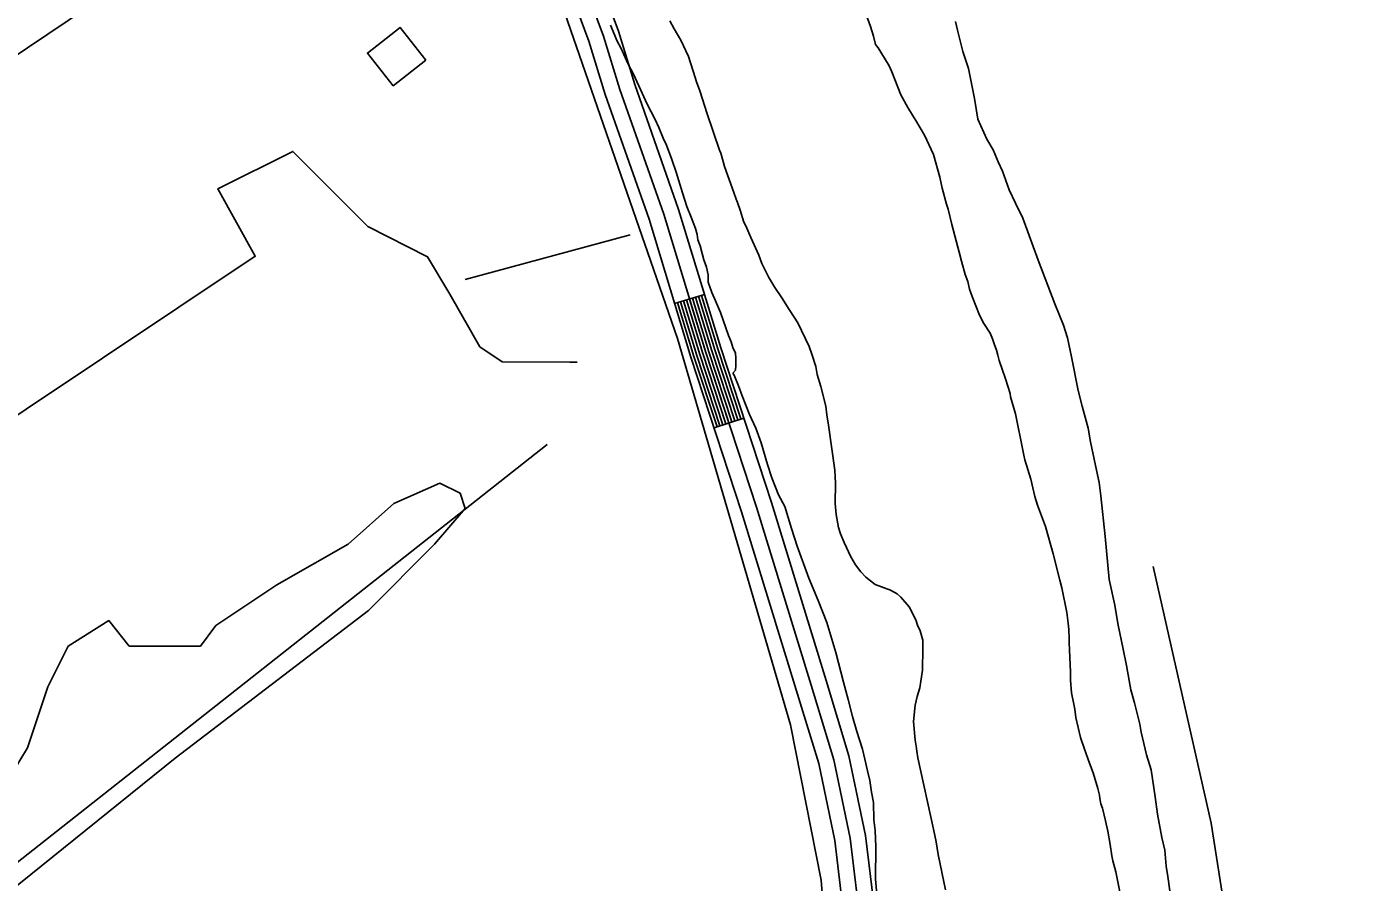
# Model space of a CAD drawing. Extents: x 3161615 to 3199515, y 867541 to 892976.
# Drawn here: x 3168624 to 3169906, y 881037 to 881860 of the extents above; entities that cross this region are included whole.
import ezdxf

# ---------------------------------------------------------------- set-up
doc = ezdxf.new("R2010")
doc.units = 0
for name, color, linetype in [('V-BLDG-OTLN', 7, 'Continuous'), ('V-ROAD-CNTR', 7, 'Continuous'), ('V-SITE-VEGE', 7, 'Continuous'), ('V-TOPO-SHOR', 7, 'Continuous')]:
    doc.layers.add(name, color=color, linetype=linetype)

msp = doc.modelspace()

# ---------------------------------------------------------------- linework, layer by layer
at = {"layer": 'V-BLDG-OTLN'}
msp.add_lwpolyline([(3169007.5, 881827.8), (3168982.7, 881859.2), (3168951.3, 881834.4), (3168976.1, 881803)], close=True, dxfattribs=at)
at = {"layer": 'V-ROAD-CNTR'}
for p, q in [((3169275.3, 881602.3), (3169246.6, 881593.5)), ((3169313, 881483.4), (3169284.5, 881474.1))]:
    msp.add_line(p, q, dxfattribs=at)
for points in [[(3169145.1, 881897.3), (3169164.2, 881845.8), (3169179.9, 881794.7), (3169222, 881674.8), (3169262.3, 881541.8), (3169311, 881393.1), (3169363.6, 881222.1), (3169385.1, 881151), (3169400.6, 881076.9), (3169410.9, 880990.5), (3169412.4, 880911), (3169406.7, 880838), (3169409.7, 880764.2), (3169403, 880675), (3169388.9, 880603.4), (3169370, 880527.2), (3169349.1, 880444.5), (3169329.7, 880382.2), (3169292.8, 880297.5), (3169254.8, 880225.7), (3169202.4, 880127.2), (3169111.9, 880005.4), (3168843.2, 879686.7), (3168693.7, 879504.4)], [(3169159.1, 881902.7), (3169178.4, 881850.6), (3169194.1, 881799.4), (3169236.2, 881679.4), (3169276.6, 881546.3), (3169325.3, 881397.6), (3169378, 881226.5), (3169399.6, 881154.7), (3169415.4, 881079.3), (3169425.9, 880991.5), (3169427.4, 880910.5), (3169421.8, 880837.7), (3169424.7, 880763.9), (3169417.9, 880673), (3169403.5, 880600.1), (3169384.6, 880523.5), (3169363.5, 880440.4), (3169343.8, 880377), (3169306.3, 880291), (3169268.1, 880218.7), (3169215.1, 880119.2), (3169123.7, 879996.1), (3168854.8, 879677.2), (3168705.2, 879494.7)], [(3169173.1, 881908.2), (3169192.6, 881855.4), (3169208.4, 881804.1), (3169250.5, 881684.1), (3169290.9, 881550.8), (3169339.6, 881402.2), (3169392.3, 881230.8), (3169414.2, 881158.4), (3169430.2, 881081.7), (3169440.9, 880992.5), (3169442.4, 880910.1), (3169436.8, 880837.5), (3169439.7, 880763.7), (3169432.8, 880670.9), (3169418.2, 880596.9), (3169399.1, 880519.9), (3169378, 880436.3), (3169357.8, 880371.8), (3169319.8, 880284.5), (3169281.3, 880211.6), (3169227.8, 880111.2), (3169135.5, 879986.7), (3168866.3, 879667.6), (3168716.7, 879485.1)], [(3169249.5, 881594.4), (3169265.2, 881542.7), (3169287.4, 881475)], [(3169252.4, 881595.3), (3169268, 881543.6), (3169290.2, 881476)], [(3169255.2, 881596.2), (3169270.9, 881544.5), (3169293.1, 881476.9)], [(3169258.1, 881597), (3169273.8, 881545.4), (3169295.9, 881477.8)], [(3169261, 881597.9), (3169276.6, 881546.3), (3169298.8, 881478.8)], [(3169263.8, 881598.8), (3169279.5, 881547.2), (3169301.6, 881479.7)], [(3169266.7, 881599.6), (3169282.4, 881548.1), (3169304.5, 881480.6)], [(3169269.6, 881600.5), (3169285.2, 881549), (3169307.3, 881481.6)], [(3169272.5, 881601.4), (3169288.1, 881549.9), (3169310.2, 881482.5)]]:
    msp.add_lwpolyline(points, dxfattribs=at)
at = {"layer": 'V-SITE-VEGE'}
for p, q in [((3169185.1, 881861.2), (3169189.2, 881851.5)), ((3169246.2, 881857.8), (3169241.9, 881865.6)), ((3169434.8, 881859.9), (3169437.8, 881850.6)), ((3169518.4, 881856.5), (3169516.7, 881864.9)), ((3169189.2, 881851.5), (3169191, 881846.7)), ((3169191, 881846.7), (3169195.2, 881838.8)), ((3169252.7, 881846.8), (3169246.2, 881857.8)), ((3169260.1, 881831.3), (3169252.7, 881846.8)), ((3169437.8, 881850.6), (3169439.6, 881842.8)), ((3169523.7, 881836), (3169518.4, 881856.5)), ((3169195.2, 881838.8), (3169201.7, 881824.4)), ((3169439.6, 881842.8), (3169442.1, 881839.6)), ((3169442.1, 881839.6), (3169448.3, 881829.6)), ((3169529.1, 881819.7), (3169523.7, 881836)), ((3169201.7, 881824.4), (3169207.1, 881814.1)), ((3169266.5, 881811), (3169260.1, 881831.3)), ((3169448.3, 881829.6), (3169452.7, 881822.1)), ((3169452.7, 881822.1), (3169455.5, 881816.3)), ((3169534.9, 881790.8), (3169529.1, 881819.7)), ((3169207.1, 881814.1), (3169215.4, 881796)), ((3169267.7, 881806.9), (3169266.5, 881811)), ((3169455.5, 881816.3), (3169464, 881794.4)), ((3169215.4, 881796), (3169220.2, 881785.2)), ((3169270.7, 881798.2), (3169267.7, 881806.9)), ((3169278, 881775.9), (3169270.7, 881798.2)), ((3169464, 881794.4), (3169470.9, 881782.1)), ((3169220.2, 881785.2), (3169228, 881770.7)), ((3169470.9, 881782.1), (3169475.2, 881774.7)), ((3169537.9, 881771), (3169534.9, 881790.8)), ((3169228, 881770.7), (3169231.5, 881762.8)), ((3169289.9, 881741.1), (3169278, 881775.9)), ((3169475.2, 881774.7), (3169478.6, 881769.5)), ((3169478.6, 881769.5), (3169486.7, 881755.6)), ((3169546.8, 881751.7), (3169537.9, 881771)), ((3169231.5, 881762.8), (3169235.7, 881752.6)), ((3169235.7, 881752.6), (3169238.7, 881746)), ((3169238.7, 881746), (3169244, 881732.1)), ((3169486.7, 881755.6), (3169495.3, 881736.8)), ((3169552.8, 881741.4), (3169546.8, 881751.7)), ((3169244, 881732.1), (3169248.2, 881720)), ((3169291.1, 881738.2), (3169289.9, 881741.1)), ((3169293.2, 881730.2), (3169291.1, 881738.2)), ((3169294.7, 881725.4), (3169293.2, 881730.2)), ((3169495.3, 881736.8), (3169501.4, 881715)), ((3169557.5, 881729.9), (3169552.8, 881741.4)), ((3169248.2, 881720), (3169254.1, 881700.1)), ((3169303.6, 881700.2), (3169294.7, 881725.4)), ((3169561.7, 881720.9), (3169557.5, 881729.9)), ((3169568.2, 881702.8), (3169561.7, 881720.9)), ((3169501.4, 881715), (3169503.7, 881704.4)), ((3169503.7, 881704.4), (3169507.9, 881689.2)), ((3169254.1, 881700.1), (3169258.2, 881686.9)), ((3169305.7, 881693.8), (3169303.6, 881700.2)), ((3169307.2, 881690.6), (3169305.7, 881693.8)), ((3169574.2, 881690.1), (3169568.2, 881702.8)), ((3169258.2, 881686.9), (3169262.4, 881676.6)), ((3169309.7, 881683.5), (3169307.2, 881690.6)), ((3169313.3, 881671.9), (3169309.7, 881683.5)), ((3169507.9, 881689.2), (3169509.5, 881684.4)), ((3169509.5, 881684.4), (3169513, 881669.6)), ((3169581.3, 881675.7), (3169574.2, 881690.1)), ((3169262.4, 881676.6), (3169266.6, 881665.8)), ((3169315.2, 881668.3), (3169313.3, 881671.9)), ((3169319.8, 881657.1), (3169315.2, 881668.3)), ((3169513, 881669.6), (3169520.2, 881642.9)), ((3169596.2, 881635.3), (3169581.3, 881675.7)), ((3169266.6, 881665.8), (3169268.3, 881659.8)), ((3169268.3, 881659.8), (3169268.9, 881654.9)), ((3169268.9, 881654.9), (3169271.3, 881648.9)), ((3169327.5, 881640), (3169319.8, 881657.1)), ((3169271.3, 881648.9), (3169273.1, 881641.7)), ((3169273.1, 881641.7), (3169274.8, 881635.7)), ((3169520.2, 881642.9), (3169522.3, 881634.2)), ((3169274.8, 881635.7), (3169277.2, 881628.4)), ((3169277.2, 881628.4), (3169279, 881621.2)), ((3169330.5, 881631.9), (3169327.5, 881640)), ((3169333.3, 881626.4), (3169330.5, 881631.9)), ((3169522.3, 881634.2), (3169525.9, 881621.4)), ((3169612.2, 881593.1), (3169596.2, 881635.3)), ((3169279, 881621.2), (3169278.9, 881614)), ((3169337.3, 881618.6), (3169333.3, 881626.4)), ((3169342.9, 881608.9), (3169337.3, 881618.6)), ((3169525.9, 881621.4), (3169528.4, 881614.6)), ((3169278.9, 881614), (3169282.5, 881604.3)), ((3169282.5, 881604.3), (3169284.9, 881598.3)), ((3169349.8, 881598.9), (3169342.9, 881608.9)), ((3169528.4, 881614.6), (3169530.2, 881607.5)), ((3169530.2, 881607.5), (3169532.6, 881600.4)), ((3169284.9, 881598.3), (3169290.8, 881585)), ((3169356.6, 881587.9), (3169349.8, 881598.9)), ((3169532.6, 881600.4), (3169539.6, 881582.4)), ((3169620.5, 881572.6), (3169612.2, 881593.1)), ((3169290.8, 881585), (3169298.5, 881562.7)), ((3169361.6, 881580.4), (3169356.6, 881587.9)), ((3169365, 881574.9), (3169361.6, 881580.4)), ((3169539.6, 881582.4), (3169543.7, 881574.3)), ((3169375.8, 881552.3), (3169365, 881574.9)), ((3169543.7, 881574.3), (3169549.9, 881565.2)), ((3169549.9, 881565.2), (3169552, 881559.7)), ((3169624.1, 881560.5), (3169620.5, 881572.6)), ((3169298.5, 881562.7), (3169300.9, 881556.7)), ((3169300.9, 881556.7), (3169302.7, 881551.3)), ((3169302.7, 881551.3), (3169305.1, 881545.8)), ((3169378.6, 881544.9), (3169375.8, 881552.3)), ((3169552, 881559.7), (3169553.6, 881554.9)), ((3169553.6, 881554.9), (3169556, 881548.8)), ((3169628.2, 881542.4), (3169624.1, 881560.5)), ((3169305.1, 881545.8), (3169305.6, 881541)), ((3169305.6, 881541), (3169305.6, 881533.8)), ((3169382.2, 881533), (3169378.6, 881544.9)), ((3169556, 881548.8), (3169557.2, 881544)), ((3169557.2, 881544), (3169558.7, 881538.8)), ((3169558.7, 881538.8), (3169564.8, 881521.1)), ((3169634.6, 881509.9), (3169628.2, 881542.4)), ((3169305, 881529.6), (3169302.6, 881526.6)), ((3169302.6, 881526.6), (3169303.8, 881524.8)), ((3169305.6, 881533.8), (3169305, 881529.6)), ((3169383.7, 881525.3), (3169382.2, 881533)), ((3169387, 881513.7), (3169383.7, 881525.3)), ((3169303.8, 881524.8), (3169307.9, 881514.5)), ((3169307.9, 881514.5), (3169311.5, 881504.9)), ((3169392.1, 881494.7), (3169387, 881513.7)), ((3169564.8, 881521.1), (3169569, 881506.9)), ((3169311.5, 881504.9), (3169318.6, 881486.8)), ((3169569, 881506.9), (3169569.6, 881503.7)), ((3169569.6, 881503.7), (3169574.1, 881487.3)), ((3169638.2, 881494.9), (3169634.6, 881509.9)), ((3169318.6, 881486.8), (3169324.6, 881473.5)), ((3169392.9, 881486.4), (3169392.1, 881494.7)), ((3169574.1, 881487.3), (3169581.5, 881451)), ((3169644.1, 881473.8), (3169638.2, 881494.9)), ((3169394.6, 881476.4), (3169392.9, 881486.4)), ((3169400.6, 881433.4), (3169394.6, 881476.4)), ((3169646.4, 881460.5), (3169644.1, 881473.8)), ((3169324.6, 881473.5), (3169329.9, 881459.7)), ((3169329.9, 881459.7), (3169335.8, 881438.6)), ((3169581.5, 881451), (3169582.4, 881447.8)), ((3169651.1, 881437.6), (3169646.4, 881460.5)), ((3169335.8, 881438.6), (3169340, 881425.9)), ((3169582.4, 881447.8), (3169583.3, 881443.3)), ((3169583.3, 881443.3), (3169589, 881424.6)), ((3169654.7, 881421.4), (3169651.1, 881437.6)), ((3169340, 881425.9), (3169346.5, 881409.6)), ((3169400.8, 881426.7), (3169400.6, 881433.4)), ((3169401.3, 881420.6), (3169400.8, 881426.7)), ((3169589, 881424.6), (3169592.9, 881407.9)), ((3169346.5, 881409.6), (3169352.5, 881398.2)), ((3169401, 881401.1), (3169401.3, 881420.6)), ((3169656.4, 881408.7), (3169654.7, 881421.4)), ((3169352.5, 881398.2), (3169359, 881377.1)), ((3169401.8, 881390.5), (3169401, 881401.1)), ((3169592.9, 881407.9), (3169595.3, 881399.5)), ((3169595.3, 881399.5), (3169603.2, 881379.2)), ((3169660.4, 881369.6), (3169656.4, 881408.7)), ((3169404.1, 881378), (3169401.8, 881390.5)), ((3169359, 881377.1), (3169364.3, 881360.2)), ((3169406.2, 881371.9), (3169404.1, 881378)), ((3169409.6, 881363.8), (3169406.2, 881371.9)), ((3169603.2, 881379.2), (3169610.5, 881352.8)), ((3169364.3, 881360.2), (3169375.6, 881329.5)), ((3169416.1, 881349.9), (3169409.6, 881363.8)), ((3169664.4, 881328), (3169660.4, 881369.6)), ((3169420.4, 881342.2), (3169416.1, 881349.9)), ((3169610.5, 881352.8), (3169617, 881327.4)), ((3169425.7, 881335.3), (3169420.4, 881342.2)), ((3169430.4, 881330.4), (3169425.7, 881335.3)), ((3169375.6, 881329.5), (3169384.5, 881307.8)), ((3169439.3, 881323.2), (3169430.4, 881330.4)), ((3169454.2, 881317.9), (3169439.3, 881323.2)), ((3169617, 881327.4), (3169618.8, 881320)), ((3169618.8, 881320), (3169623.5, 881296.3)), ((3169669.7, 881303.4), (3169664.4, 881328)), ((3169384.5, 881307.8), (3169392.9, 881286.7)), ((3169460.6, 881314.2), (3169454.2, 881317.9)), ((3169464, 881311), (3169460.6, 881314.2)), ((3169471.9, 881301.9), (3169464, 881311)), ((3169478.4, 881289.3), (3169471.9, 881301.9)), ((3169623.5, 881296.3), (3169624.9, 881286)), ((3169672.7, 881285.9), (3169669.7, 881303.4)), ((3169392.9, 881286.7), (3169401.7, 881257.7)), ((3169480.2, 881284.1), (3169478.4, 881289.3)), ((3169482.7, 881278.6), (3169480.2, 881284.1)), ((3169624.9, 881286), (3169625.5, 881279.9)), ((3169677.9, 881261.2), (3169672.7, 881285.9)), ((3169485.1, 881269.6), (3169482.7, 881278.6)), ((3169485.3, 881261.9), (3169485.1, 881269.6)), ((3169625.5, 881279.9), (3169626, 881270.9)), ((3169626, 881270.9), (3169625.9, 881267.4)), ((3169401.7, 881257.7), (3169408.8, 881229.4)), ((3169484.9, 881240.8), (3169485.3, 881261.9)), ((3169625.9, 881267.4), (3169626.1, 881260.4)), ((3169626.1, 881260.4), (3169627, 881238.9)), ((3169680.9, 881245.5), (3169677.9, 881261.2)), ((3169685, 881222), (3169680.9, 881245.5)), ((3169482.3, 881223.9), (3169483.4, 881230.3)), ((3169483.4, 881230.3), (3169484.9, 881240.8)), ((3169627, 881238.9), (3169627.2, 881231.2)), ((3169627.2, 881231.2), (3169628.2, 881219)), ((3169408.8, 881229.4), (3169413.5, 881212.5)), ((3169479.9, 881215.6), (3169482.3, 881223.9)), ((3169628.2, 881219), (3169631.2, 881203.3)), ((3169688.5, 881209.4), (3169685, 881222)), ((3169413.5, 881212.5), (3169417.7, 881196.3)), ((3169476.3, 881191.6), (3169477.9, 881207.3)), ((3169477.9, 881207.3), (3169479.9, 881215.6)), ((3169693.8, 881188.9), (3169688.5, 881209.4)), ((3169417.7, 881196.3), (3169421.8, 881181.8)), ((3169477.9, 881173.4), (3169476.3, 881191.6)), ((3169631.2, 881203.3), (3169632.3, 881195.3)), ((3169632.3, 881195.3), (3169636.7, 881176)), ((3169421.8, 881181.8), (3169427.1, 881164.9)), ((3169695, 881181.1), (3169693.8, 881188.9)), ((3169700.3, 881159.4), (3169695, 881181.1)), ((3169478.8, 881167.9), (3169477.9, 881173.4)), ((3169479.3, 881162.8), (3169478.8, 881167.9)), ((3169636.7, 881176), (3169640.7, 881165)), ((3169427.1, 881164.9), (3169429.5, 881155.3)), ((3169429.5, 881155.3), (3169431.9, 881143.9)), ((3169480.5, 881156.4), (3169479.3, 881162.8)), ((3169495.6, 881087.9), (3169480.5, 881156.4)), ((3169640.7, 881165), (3169645.3, 881151.5)), ((3169704.5, 881144.9), (3169700.3, 881159.4)), ((3169431.9, 881143.9), (3169434.2, 881134.8)), ((3169645.3, 881151.5), (3169648.9, 881142.1)), ((3169648.9, 881142.1), (3169653.5, 881127)), ((3169708.5, 881119), (3169704.5, 881144.9)), ((3169434.2, 881134.8), (3169436, 881123.4)), ((3169436, 881123.4), (3169437.7, 881113.7)), ((3169653.5, 881127), (3169655, 881120.6)), ((3169655, 881120.6), (3169655.2, 881117.4)), ((3169655.2, 881117.4), (3169656.4, 881112.2)), ((3169710.9, 881102.2), (3169708.5, 881119)), ((3169437.7, 881113.7), (3169438.2, 881096.9)), ((3169656.4, 881112.2), (3169657.9, 881108)), ((3169657.9, 881108), (3169660.9, 881095.8)), ((3169715, 881079.9), (3169710.9, 881102.2)), ((3169438.2, 881096.9), (3169439.4, 881086.7)), ((3169660.9, 881095.8), (3169663, 881085.9)), ((3169439.4, 881086.7), (3169439.9, 881071)), ((3169497.9, 881075.7), (3169495.6, 881087.9)), ((3169663, 881085.9), (3169665.3, 881073.3)), ((3169717.9, 881067.8), (3169715, 881079.9)), ((3169439.9, 881071), (3169439.8, 881039.7)), ((3169500, 881063.5), (3169497.9, 881075.7)), ((3169507, 881029.4), (3169500, 881063.5)), ((3169665.3, 881073.3), (3169666.7, 881062.4)), ((3169719, 881052.2), (3169717.9, 881067.8)), ((3169666.7, 881062.4), (3169667.9, 881057.3)), ((3169667.9, 881057.3), (3169670.6, 881047)), ((3169720.8, 881042.5), (3169719, 881052.2)), ((3169439.8, 881039.7), (3169440.9, 881025.3)), ((3169670.6, 881047), (3169675.9, 881021.3)), ((3169722.5, 881028.7), (3169720.8, 881042.5))]:
    msp.add_line(p, q, dxfattribs=at)
for points in [[(3168722.4, 881905.5), (3168409.2, 881695), (3167939.5, 881327.7), (3167822, 881244.5), (3167768.2, 881195.5), (3167729, 881200.4), (3167699.7, 881210.2), (3167748.6, 881264.1), (3167841.6, 881337.5), (3168130.3, 881523.6), (3168277.1, 881670.5), (3168311.3, 881739), (3168360.3, 881763.5), (3168399.4, 881792.9), (3168443.4, 881832.1), (3168487.5, 881881)], [(3168609.8, 881141.7), (3168624.5, 881166.1), (3168644.1, 881224.9), (3168663.6, 881264.1), (3168702.8, 881288.6), (3168722.4, 881264.1), (3168790.9, 881264.1), (3168805.5, 881283.7), (3168864.3, 881322.8), (3168932.8, 881362), (3168976.8, 881401.2), (3169020.8, 881420.8), (3169040.4, 881411), (3169045.3, 881396.3), (3169015.9, 881362), (3168952.3, 881298.3), (3168766.4, 881156.3), (3167983.5, 880524.7)]]:
    msp.add_lwpolyline(points, dxfattribs=at)
at = {"layer": 'V-TOPO-SHOR'}
msp.add_line((3169045.2, 881616.8), (3169203.9, 881659.6), dxfattribs=at)
for points in [[(3167942.8, 878474.1), (3167973, 878573.7), (3168033.2, 878698.1), (3168098.2, 878792.7), (3168148.3, 878862.3), (3168328.4, 879086.2), (3168523.4, 879310), (3168835.4, 879694.2), (3169070.5, 879972.7), (3169195.6, 880149.3), (3169280.8, 880311.1), (3169341.1, 880475.5), (3169378.9, 880637.4), (3169399.3, 880796.8), (3169397.1, 880916.5), (3169387.5, 881038.7), (3169358, 881188.3), (3169249.3, 881560), (3169120.8, 881931.7), (3169103.4, 881974.2)], [(3169434.8, 881859.9), (3169430.2, 881873.1)], [(3169241.9, 881865.6), (3169246.2, 881857.8), (3169252.7, 881846.8), (3169260.1, 881831.3), (3169266.5, 881811), (3169267.7, 881806.9), (3169270.7, 881798.2), (3169278, 881775.9), (3169289.9, 881741.1), (3169291.1, 881738.2), (3169293.2, 881730.2), (3169294.7, 881725.4), (3169303.6, 881700.2), (3169305.7, 881693.8), (3169307.2, 881690.6), (3169309.7, 881683.5), (3169313.3, 881671.9), (3169315.2, 881668.3), (3169319.8, 881657.1), (3169327.5, 881640), (3169330.5, 881631.9), (3169333.3, 881626.4), (3169337.3, 881618.6), (3169342.9, 881608.9), (3169349.8, 881598.9), (3169356.6, 881587.9), (3169361.6, 881580.4), (3169365, 881574.9), (3169375.8, 881552.3), (3169378.6, 881544.9), (3169382.2, 881533), (3169383.7, 881525.3), (3169387, 881513.7), (3169392.1, 881494.7), (3169392.9, 881486.4), (3169394.6, 881476.4), (3169400.6, 881433.4), (3169400.8, 881426.7), (3169401.3, 881420.6), (3169401, 881401.1), (3169401.8, 881390.5), (3169404.1, 881378), (3169406.2, 881371.9), (3169409.6, 881363.8), (3169416.1, 881349.9), (3169420.4, 881342.2), (3169425.7, 881335.3)], [(3169675.9, 881021.3), (3169670.6, 881047), (3169667.9, 881057.3), (3169666.7, 881062.4), (3169665.3, 881073.3), (3169663, 881085.9), (3169660.9, 881095.8), (3169657.9, 881108), (3169656.4, 881112.2), (3169655.2, 881117.4), (3169655, 881120.6), (3169653.5, 881127), (3169648.9, 881142.1), (3169645.3, 881151.5), (3169640.7, 881165), (3169636.7, 881176), (3169632.3, 881195.3), (3169631.2, 881203.3), (3169628.2, 881219), (3169627.2, 881231.2), (3169627, 881238.9), (3169626.1, 881260.4), (3169625.9, 881267.4), (3169626, 881270.9), (3169625.5, 881279.9), (3169624.9, 881286), (3169623.5, 881296.3), (3169618.8, 881320), (3169617, 881327.4), (3169610.5, 881352.8), (3169603.2, 881379.2), (3169595.3, 881399.5), (3169592.9, 881407.9), (3169589, 881424.6), (3169583.3, 881443.3), (3169582.4, 881447.8), (3169581.5, 881451), (3169574.1, 881487.3), (3169569.6, 881503.7), (3169569, 881506.9), (3169564.8, 881521.1), (3169558.7, 881538.8), (3169557.2, 881544), (3169556, 881548.8), (3169553.6, 881554.9), (3169552, 881559.7), (3169549.9, 881565.2), (3169543.7, 881574.3), (3169539.6, 881582.4), (3169532.6, 881600.4), (3169530.2, 881607.5), (3169528.4, 881614.6), (3169525.9, 881621.4), (3169522.3, 881634.2), (3169520.2, 881642.9), (3169513, 881669.6), (3169509.5, 881684.4), (3169507.9, 881689.2), (3169503.7, 881704.4), (3169501.4, 881715), (3169495.3, 881736.8), (3169486.7, 881755.6), (3169478.6, 881769.5), (3169475.2, 881774.7), (3169470.9, 881782.1), (3169464, 881794.4), (3169455.5, 881816.3), (3169452.7, 881822.1), (3169448.3, 881829.6), (3169442.1, 881839.6), (3169439.6, 881842.8), (3169437.8, 881850.6), (3169434.8, 881859.9)], [(3168403, 881344.7), (3168843.5, 881639), (3168807.6, 881703.9), (3168879.8, 881739.8), (3168951.6, 881667.5), (3169009.2, 881638.5), (3169030.7, 881602.4), (3169059.4, 881551.9), (3169081, 881537.4), (3169145.9, 881537.2), (3169153.1, 881537.2)], [(3166391, 880939.4), (3166398.1, 880867.4), (3166433.7, 880723.1), (3166462.1, 880564.5), (3166468.9, 880434.7), (3166547.9, 880326.4), (3166591.1, 880311.9), (3166669.9, 880145.9), (3166669.8, 880095.4), (3166633.6, 880023.5), (3166590.1, 879944.3), (3166575.4, 879857.8), (3166568, 879771.4), (3166589.4, 879706.5), (3166625.4, 879684.7), (3166798.4, 879669.8), (3166848.8, 879662.5), (3166884.8, 879669.6), (3166913.7, 879676.7), (3168459.5, 880933.7), (3169124, 881458), (3169124, 881458)], [(3169425.7, 881335.3), (3169430.5, 881330.4), (3169439.3, 881323.2), (3169454.2, 881317.9), (3169460.6, 881314.2), (3169464, 881311), (3169471.9, 881301.9), (3169478.4, 881289.3), (3169480.2, 881284.1), (3169482.7, 881278.6), (3169485.1, 881269.6), (3169485.3, 881261.9), (3169484.9, 881240.8), (3169483.4, 881230.3), (3169482.3, 881223.9), (3169479.9, 881215.6), (3169477.9, 881207.3), (3169476.3, 881191.6), (3169477.9, 881173.4), (3169478.8, 881167.9), (3169479.3, 881162.8), (3169480.5, 881156.4), (3169495.6, 881087.9), (3169497.9, 881075.7), (3169500, 881063.5), (3169507, 881029.4)], [(3170177.4, 880839), (3170142.3, 880881.4), (3170096.6, 880909.7), (3170047.3, 880941.5), (3170005.1, 880959.3), (3169931.1, 880959.5), (3169832.5, 880959.8), (3169811.3, 880963.3), (3169790.2, 880984.5), (3169776.2, 881005.7), (3169762.4, 881093.8), (3169706.7, 881340.6)]]:
    msp.add_lwpolyline(points, dxfattribs=at)

doc.saveas('drawing.dxf')
